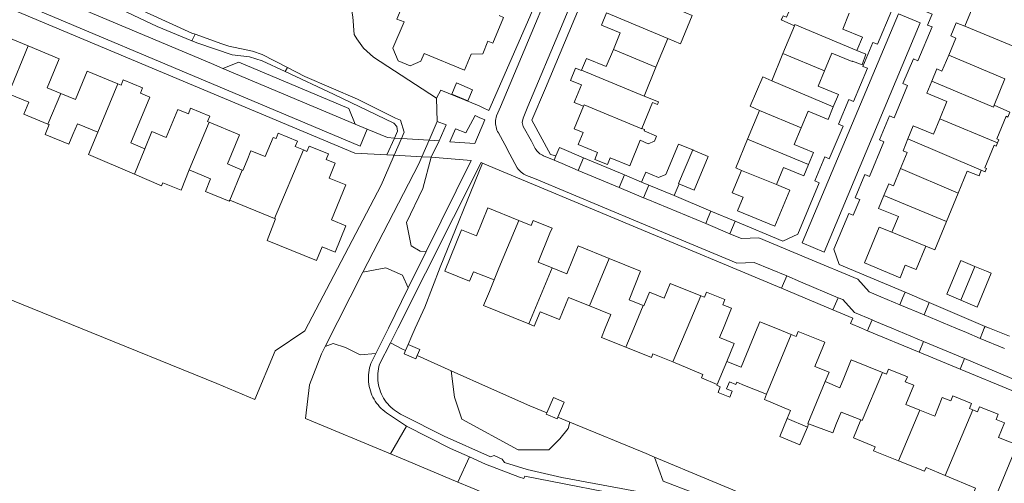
# Model space of a CAD drawing. Header units: metres. Extents: x 89888 to 94270, y 464165 to 468904.
# Tile 257 of 369: x 92272 to 92452, y 467472 to 467556. Entities that reach past the tile are written whole.
import ezdxf

# ---------------------------------------------------------------- set-up
doc = ezdxf.new("R2010")
doc.units = ezdxf.units.M
for name, color, linetype, lineweight in [('B_BEBOUWINGSGRENS_0', 251, 'CONTINUOUS', 13), ('B_LUIFEL_1', 251, 'CONTINUOUS', 13), ('B_TUSSENMUUR_0', 251, 'CONTINUOUS', 13), ('G_GRENS_ALGEMEEN_0', 251, 'CONTINUOUS', 13), ('K_KUNSTWERKGRENS_1', 251, 'CONTINUOUS', 13), ('T_CULTUURGRENS_0', 251, 'CONTINUOUS', 13), ('T_HEK_LIJN_0', 251, 'CONTINUOUS', 13), ('V_WEGGRENS_0', 251, 'CONTINUOUS', 13), ('W_WALBESCHERMING_LIJN_0', 251, 'CONTINUOUS', 13), ('W_WATERGRENS_0', 251, 'CONTINUOUS', 13)]:
    doc.layers.add(name, color=color, linetype=linetype, lineweight=lineweight)

msp = doc.modelspace()

# ---------------------------------------------------------------- linework, layer by layer
at = {"layer": 'B_BEBOUWINGSGRENS_0'}
for p, q in [((92413.35, 467555.34), (92411.27, 467550.29)), ((92388.02, 467547.79), (92390.17, 467553.01)), ((92411.27, 467550.29), (92409.21, 467545.31)), ((92385.84, 467542.5), (92388.02, 467547.79)), ((92449.93, 467540.83), (92451.9, 467545.62)), ((92406.97, 467539.88), (92404.8, 467534.61)), ((92443.34, 467524.75), (92444.98, 467528.76)), ((92386.72, 467526.21), (92385.39, 467526.75)), ((92391.34, 467524.27), (92386.72, 467526.21)), ((92392.24, 467526.43), (92391.34, 467524.27)), ((92441.19, 467519.51), (92443.34, 467524.75)), ((92310, 467523.46), (92318.18, 467520.09)), ((92446.38, 467511.32), (92443.83, 467512.39)), ((92342.19, 467495.9), (92342.68, 467497.03)), ((92415.73, 467481.88), (92412.05, 467483.45)), ((92415.95, 467482.48), (92415.73, 467481.88)), ((92454.16, 467478.66), (92449.74, 467468.04))]:
    msp.add_line(p, q, dxfattribs=at)
for points in [[(92359.32, 467557.22), (92360.11, 467556.89), (92358.17, 467552.16), (92357.25, 467552.54), (92356.32, 467550.24), (92354.18, 467550.19), (92352.98, 467547.25), (92345.59, 467550.27), (92345.01, 467548.86), (92343, 467548.03), (92340.82, 467548.92), (92339.85, 467551.27), (92341.93, 467556.06), (92340.58, 467556.6), (92342.04, 467560.11), (92339.76, 467561.04), (92340.2, 467562.14), (92339.81, 467562.3), (92334.38, 467564.5), (92334.2, 467564.58)], [(92413.24, 467561.87), (92412.98, 467561.17), (92413.6, 467560.93), (92411.93, 467556.96), (92411.3, 467557.21), (92411.05, 467556.62), (92410.96, 467556.42), (92413.35, 467555.34)], [(92453.58, 467558.8), (92453.72, 467559.13), (92447.24, 467561.79), (92444.56, 467555.26)], [(92378.99, 467557.71), (92378.07, 467555.48), (92381.48, 467554.08), (92380.23, 467551.04)], [(92390.17, 467553.01), (92392.48, 467552.06), (92394.62, 467557.26), (92392.31, 467558.22)], [(92424.79, 467550.83), (92425.8, 467553.28), (92422.2, 467554.76), (92423.39, 467557.65)], [(92444.56, 467555.26), (92442.97, 467555.9), (92441.99, 467553.5), (92442.91, 467553.12), (92441.6, 467549.99)], [(92273.13, 467551.66), (92267.46, 467554), (92264.75, 467547.46), (92262.03, 467548.58)], [(92279.07, 467542.99), (92276.58, 467544.02), (92278.77, 467549.33), (92273.13, 467551.66)], [(92380.23, 467551.04), (92378.93, 467547.89), (92375.28, 467549.39), (92374.41, 467547.26)], [(92418.89, 467547.1), (92420.23, 467550.36), (92423.96, 467548.82), (92423.99, 467548.9), (92425.74, 467548.22), (92426.45, 467550.14), (92424.79, 467550.83)], [(92441.6, 467549.99), (92440.37, 467547.08), (92439.45, 467547.46), (92438.52, 467545.2)], [(92289.53, 467544.71), (92283.93, 467547.03), (92281.8, 467541.87), (92279.07, 467542.99)], [(92374.41, 467547.26), (92374.36, 467547.15), (92373.32, 467547.58), (92372.4, 467545.35), (92374.36, 467544.54), (92373.16, 467541.61), (92373.04, 467541.33), (92374.76, 467540.62)], [(92420.48, 467540.51), (92421.42, 467542.79), (92417.73, 467544.31), (92418.89, 467547.1)], [(92294.47, 467532.86), (92291.89, 467533.92), (92295.35, 467542.31), (92293.64, 467543.02), (92294.04, 467544.01), (92290.52, 467545.46), (92290.12, 467544.47), (92289.53, 467544.71)], [(92350.63, 467542.84), (92353.59, 467541.6), (92354.46, 467543.66), (92351.5, 467544.91), (92350.63, 467542.84)], [(92409.21, 467545.31), (92407.55, 467546), (92405.28, 467540.66), (92406.97, 467539.88)], [(92438.52, 467545.2), (92437.62, 467543), (92441.26, 467541.5), (92439.96, 467538.34)], [(92269.49, 467542.89), (92273.23, 467541.35), (92272.34, 467539.18), (92276.73, 467537.37)], [(92385.43, 467536.57), (92387.36, 467541.34), (92388.31, 467540.96), (92388.5, 467541.44), (92385.84, 467542.5)], [(92306.26, 467537.69), (92305.96, 467537.81), (92306.37, 467538.8), (92302.84, 467540.25), (92302.43, 467539.26), (92300.52, 467540.05), (92298.39, 467534.91), (92295.77, 467536), (92294.47, 467532.86)], [(92374.76, 467540.62), (92373.06, 467536.49), (92374.7, 467535.82), (92373.78, 467533.6), (92377.33, 467532.14), (92376.82, 467530.91), (92379.13, 467529.96), (92379.64, 467531.19), (92383.22, 467529.72), (92385.15, 467534.41), (92386.6, 467533.78), (92387.76, 467534.23), (92388.12, 467535.18), (92385.85, 467536.13)], [(92414.58, 467536.7), (92415.85, 467539.76), (92419.54, 467538.23), (92420.48, 467540.51)], [(92450.51, 467533.93), (92450.75, 467534.51), (92450.4, 467534.66), (92452.11, 467538.82), (92452.43, 467538.66), (92452.68, 467539.25), (92452.79, 467539.54), (92449.93, 467540.83)], [(92276.73, 467537.37), (92276.93, 467537.29), (92276.2, 467535.44), (92280.56, 467533.66), (92281.31, 467535.48), (92282.12, 467537.44), (92285.88, 467535.89)], [(92312.28, 467528.95), (92309.6, 467530.06), (92311.8, 467535.4), (92306.26, 467537.69)], [(92439.96, 467538.34), (92438.81, 467535.54), (92435.11, 467537.06), (92434.13, 467534.67)], [(92285.88, 467535.89), (92284.17, 467531.78), (92292.54, 467528.19)], [(92323.48, 467532.63), (92322, 467533.25), (92322.41, 467534.23), (92318.88, 467535.69), (92318.48, 467534.7), (92317.95, 467534.92), (92316.49, 467531.41), (92313.89, 467532.48), (92313.18, 467530.76), (92312.41, 467528.9), (92312.28, 467528.95)], [(92385.85, 467536.13), (92385.93, 467536.3), (92385.95, 467536.35), (92385.43, 467536.57)], [(92415.96, 467529.96), (92416.87, 467532.15), (92413.31, 467533.61), (92414.58, 467536.7)], [(92385.39, 467526.75), (92386.14, 467528.56), (92388.47, 467527.59), (92389.82, 467528.13), (92392.14, 467533.72), (92394.75, 467532.64)], [(92404.8, 467534.61), (92402.62, 467529.33), (92403.69, 467528.89)], [(92434.13, 467534.67), (92433.24, 467532.5), (92433.99, 467532.19), (92432.76, 467529.21)], [(92447.57, 467528.91), (92448.27, 467528.62), (92448.3, 467528.7), (92448.5, 467529.21), (92448.23, 467529.33), (92449.92, 467533.48), (92450.26, 467533.33), (92450.51, 467533.93)], [(92328.19, 467527.49), (92329.32, 467530.22), (92327.65, 467530.91), (92328.06, 467531.9), (92324.54, 467533.35), (92324.13, 467532.37), (92323.48, 467532.63)], [(92394.75, 467532.64), (92394.8, 467532.62), (92397.59, 467531.45), (92395.03, 467525.28), (92392.51, 467526.32), (92392.24, 467526.43)], [(92292.54, 467528.19), (92297.53, 467526.05), (92297.78, 467526.64), (92301.12, 467525.3), (92302.57, 467528.98)], [(92302.57, 467528.98), (92306.51, 467527.36), (92305.55, 467525.03), (92309.9, 467523.23), (92310, 467523.46)], [(92403.69, 467528.89), (92401.99, 467524.77), (92403.96, 467523.96), (92402.94, 467521.49), (92409.79, 467518.66), (92412.53, 467525.3), (92410.08, 467526.31)], [(92410.08, 467526.31), (92411.36, 467529.42), (92415.1, 467527.87), (92415.96, 467529.96)], [(92432.76, 467529.21), (92431.48, 467526.09), (92430.62, 467526.44), (92429.75, 467524.31)], [(92444.98, 467528.76), (92447.16, 467527.88), (92447.57, 467528.91)], [(92318.18, 467520.09), (92318.35, 467520.02), (92316.86, 467516.07), (92325.87, 467512.38), (92326.91, 467514.91), (92329.27, 467513.94), (92331.25, 467518.75), (92328.62, 467519.83), (92331.26, 467526.22), (92328.19, 467527.49)], [(92429.75, 467524.31), (92428.77, 467521.94), (92432.4, 467520.44), (92431.22, 467517.56)], [(92358.38, 467508.85), (92354.6, 467510.34), (92353.91, 467508.61), (92349.38, 467510.43), (92349.46, 467510.62), (92352.43, 467518.03), (92355.19, 467516.91), (92357.26, 467522.02), (92362.9, 467519.73)], [(92362.9, 467519.73), (92365.2, 467518.8), (92365.57, 467519.73), (92368.99, 467518.34), (92368.62, 467517.41)], [(92437.41, 467515.02), (92439.07, 467514.35), (92441.19, 467519.51)], [(92431.22, 467517.56), (92428.87, 467518.5), (92426.17, 467511.94), (92432.72, 467509.25), (92433.65, 467511.53), (92435.65, 467510.72), (92437.41, 467515.02)], [(92368.62, 467517.41), (92366.46, 467512.08), (92369.04, 467511.03)], [(92369.04, 467511.03), (92371.73, 467509.94), (92373.8, 467515.07), (92379.47, 467512.77)], [(92379.47, 467512.77), (92385.21, 467510.44), (92383.09, 467505.19), (92385.67, 467504.14)], [(92443.83, 467512.39), (92441.23, 467506.21), (92443.82, 467505.12)], [(92443.82, 467505.12), (92446.81, 467503.87), (92449.4, 467510.05), (92448.53, 467510.42), (92446.38, 467511.32)], [(92364.76, 467500.79), (92356.48, 467504.13), (92357.53, 467506.73), (92358.38, 467508.85)], [(92385.67, 467504.14), (92385.81, 467504.09), (92386.82, 467506.58), (92389.52, 467505.49), (92390.62, 467508.21), (92396.21, 467505.95)], [(92375.85, 467504.1), (92372, 467505.64), (92370.37, 467501.58), (92366.82, 467503.01), (92365.71, 467500.38), (92364.76, 467500.79)], [(92396.21, 467505.95), (92396.89, 467505.67), (92397.26, 467506.6), (92400.61, 467505.24), (92400.24, 467504.31), (92401.84, 467503.66), (92400.35, 467500), (92399.65, 467498.28)], [(92382.48, 467496.51), (92378.04, 467498.29), (92378.73, 467500), (92379.74, 467502.54), (92375.85, 467504.1)], [(92401.02, 467493.91), (92403.64, 467492.85), (92406.54, 467500), (92407.02, 467501.2), (92409.98, 467500), (92412.78, 467498.86)], [(92399.65, 467498.28), (92402.34, 467497.19), (92401.02, 467493.91)], [(92412.78, 467498.86), (92413.67, 467498.5), (92414.05, 467499.43), (92418.91, 467497.45), (92418.54, 467496.53), (92417.1, 467492.98), (92419.7, 467491.93), (92418.99, 467490.22)], [(92344.3, 467494.99), (92344.05, 467494.42), (92341.95, 467495.34), (92342.19, 467495.9)], [(92342.68, 467497.03), (92344.78, 467496.12), (92344.3, 467494.99)], [(92391.12, 467493.82), (92387.47, 467495.32), (92387.19, 467494.62), (92382.48, 467496.51)], [(92418.99, 467490.22), (92421.68, 467489.12), (92422.38, 467490.84), (92423.75, 467494.22), (92429.47, 467491.9)], [(92399.23, 467489.71), (92396.36, 467490.9), (92396.61, 467491.55), (92391.12, 467493.82)], [(92429.47, 467491.9), (92430.21, 467491.6), (92430.59, 467492.53), (92434.03, 467491.13), (92433.66, 467490.2), (92435.2, 467489.58), (92433.76, 467486.02), (92436.29, 467485)], [(92408.27, 467487.9), (92404.23, 467489.54), (92402.8, 467490.12), (92402.64, 467489.72), (92401.49, 467490.19), (92400.95, 467488.88), (92401.97, 467488.5), (92401.53, 467487.41), (92399.39, 467488.23), (92399.78, 467489.28), (92399.16, 467489.56), (92399.23, 467489.71)], [(92368.04, 467484.52), (92369.24, 467487.32), (92371.23, 467486.46), (92370.04, 467483.7)], [(92412.05, 467483.45), (92412.67, 467484.97), (92407.87, 467486.93), (92408.27, 467487.9)], [(92436.29, 467485), (92439.04, 467483.88), (92440.43, 467487.31), (92441.96, 467486.69), (92442.34, 467487.62), (92445.76, 467486.23), (92445.38, 467485.3), (92446, 467485.05)], [(92446, 467485.05), (92446.87, 467484.7), (92447.25, 467485.63), (92450.68, 467484.24), (92450.3, 467483.31), (92451.83, 467482.69), (92450.73, 467479.98), (92454.16, 467478.66)], [(92370.04, 467483.7), (92369.92, 467483.44), (92367.94, 467484.3), (92368.04, 467484.52)], [(92425.51, 467483.21), (92421.89, 467484.66), (92421.07, 467482.62), (92420.38, 467480.85), (92415.95, 467482.48)], [(92432.41, 467475.74), (92427.86, 467477.56), (92428.15, 467478.32), (92424.19, 467479.94), (92425.51, 467483.21)], [(92440.96, 467473.03), (92437.47, 467474.49), (92437.2, 467473.82), (92432.41, 467475.74)], [(92449.74, 467468.04), (92446.03, 467469.47), (92446.49, 467470.7), (92440.96, 467473.03)]]:
    msp.add_lwpolyline(points, dxfattribs=at)
at = {"layer": 'B_LUIFEL_1'}
msp.add_lwpolyline([(92412.05, 467483.45), (92410.67, 467480.19), (92414.35, 467478.63), (92415.73, 467481.88)], dxfattribs=at)
at = {"layer": 'B_TUSSENMUUR_0'}
for p, q in [((92378.99, 467557.71), (92390.17, 467553.01)), ((92269.49, 467542.89), (92273.13, 467551.66)), ((92380.23, 467551.04), (92388.02, 467547.79)), ((92411.27, 467550.29), (92418.89, 467547.1)), ((92441.6, 467549.99), (92451.9, 467545.62)), ((92374.41, 467547.26), (92385.84, 467542.5)), ((92285.88, 467535.89), (92289.53, 467544.71)), ((92409.21, 467545.31), (92420.48, 467540.51)), ((92276.73, 467537.37), (92279.07, 467542.99)), ((92406.97, 467539.88), (92414.58, 467536.7)), ((92302.57, 467528.98), (92306.26, 467537.69)), ((92439.96, 467538.34), (92450.51, 467533.93)), ((92404.8, 467534.61), (92415.96, 467529.96)), ((92434.13, 467534.67), (92447.57, 467528.91)), ((92292.54, 467528.19), (92294.47, 467532.86)), ((92318.18, 467520.09), (92323.48, 467532.63)), ((92310, 467523.46), (92312.28, 467528.95)), ((92403.69, 467528.89), (92410.08, 467526.31)), ((92432.76, 467529.21), (92443.34, 467524.75)), ((92429.75, 467524.31), (92441.19, 467519.51)), ((92431.22, 467517.56), (92437.41, 467515.02)), ((92379.47, 467512.77), (92375.85, 467504.1)), ((92369.04, 467511.03), (92364.76, 467500.79)), ((92443.82, 467505.12), (92446.38, 467511.32)), ((92412.78, 467498.86), (92408.27, 467487.9)), ((92401.02, 467493.91), (92399.23, 467489.71)), ((92436.29, 467485), (92432.41, 467475.74)), ((92446, 467485.05), (92440.96, 467473.03))]:
    msp.add_line(p, q, dxfattribs=at)
for points in [[(92424.79, 467550.83), (92413.46, 467555.6), (92413.35, 467555.34)], [(92444.56, 467555.26), (92453.68, 467551.51), (92456.41, 467550.39)], [(92438.52, 467545.2), (92449.79, 467540.47), (92449.93, 467540.83)], [(92385.43, 467536.57), (92385.41, 467536.52), (92374.87, 467540.9), (92374.76, 467540.62)], [(92394.75, 467532.64), (92392.14, 467526.47), (92392.24, 467526.43)], [(92362.9, 467519.73), (92359.23, 467510.97), (92358.38, 467508.85)], [(92391.12, 467493.82), (92393.71, 467500), (92396.21, 467505.95)], [(92385.67, 467504.14), (92383.94, 467500), (92382.48, 467496.51)], [(92429.47, 467491.9), (92425.76, 467483.11), (92425.51, 467483.21)], [(92418.99, 467490.22), (92415.79, 467482.54), (92415.95, 467482.48)]]:
    msp.add_lwpolyline(points, dxfattribs=at)
at = {"layer": 'G_GRENS_ALGEMEEN_0'}
msp.add_line((92340.09, 467531.67), (92338.73, 467531.75), dxfattribs=at)
at = {"layer": 'K_KUNSTWERKGRENS_1'}
for p, q in [((92338.73, 467531.75), (92340.16, 467534.77)), ((92341.42, 467534.7), (92340.16, 467534.77)), ((92348.32, 467534.31), (92346.5, 467534.41)), ((92346.89, 467531.29), (92348.32, 467534.31)), ((92340.09, 467531.67), (92345.18, 467531.38)), ((92345.18, 467531.38), (92346.89, 467531.29))]:
    msp.add_line(p, q, dxfattribs=at)
for points in [[(92346.5, 467534.41), (92341.47, 467534.7), (92341.42, 467534.7)], [(92338.73, 467531.75), (92339.89, 467531.68), (92340.09, 467531.67)]]:
    msp.add_lwpolyline(points, dxfattribs=at)
at = {"layer": 'T_CULTUURGRENS_0'}
for p, q in [((92303.66, 467553.81), (92303.08, 467552.6)), ((92320.57, 467547.71), (92320.15, 467546.98)), ((92341.64, 467496.17), (92339.42, 467497.31)), ((92342.19, 467495.9), (92341.64, 467496.17)), ((92339.4, 467477.03), (92342.33, 467482.06)), ((92351.78, 467471.83), (92353.9, 467476.43))]:
    msp.add_line(p, q, dxfattribs=at)
for points in [[(92303.08, 467552.6), (92296.71, 467555.22), (92282.48, 467562.01), (92280.1, 467563.18), (92279.3, 467564.35), (92278.95, 467565.76), (92279.12, 467567.16), (92279.8, 467568.48), (92280.74, 467569.29), (92282.39, 467569.97)], [(92320.15, 467546.98), (92315.96, 467548.95), (92313.63, 467549.69), (92310.43, 467550.06), (92304.17, 467552.15), (92303.08, 467552.6)], [(92340.16, 467534.77), (92340.7, 467536.05), (92340.61, 467536.95), (92340.05, 467537.56), (92328.99, 467542.83), (92320.15, 467546.98)], [(92346.89, 467531.29), (92345.32, 467525.56), (92342.37, 467519.36), (92343.23, 467515.06), (92344.85, 467514.11), (92345.98, 467514.05)], [(92334.35, 467510.28), (92338.55, 467511.05), (92341.6, 467509.72), (92342.69, 467507.39)], [(92336.77, 467495.4), (92333.87, 467495.12), (92331.2, 467496.45), (92328.91, 467497.22), (92327.47, 467496.65)], [(92350.51, 467492.21), (92351.15, 467487.39), (92352.48, 467483.38), (92362.79, 467477.75), (92368.42, 467477.75), (92370.43, 467479.75), (92371.95, 467481.66), (92372.26, 467482.79)], [(92387.76, 467476.42), (92389.32, 467472.02), (92394.76, 467469.92), (92402.4, 467467.34), (92407.67, 467468.13)]]:
    msp.add_lwpolyline(points, dxfattribs=at)
at = {"layer": 'T_HEK_LIJN_0'}
for p, q in [((92341.64, 467496.17), (92342.2, 467495.92)), ((92344.3, 467494.99), (92350.51, 467492.21)), ((92370.04, 467483.7), (92372.26, 467482.79)), ((92387.76, 467476.42), (92407.67, 467468.13))]:
    msp.add_line(p, q, dxfattribs=at)
for points in [[(92342.68, 467497.03), (92343.34, 467498.61), (92343.97, 467500), (92345.7, 467503.85), (92348.51, 467511.15)], [(92350.51, 467492.21), (92357.92, 467488.9), (92364.92, 467485.8), (92368.04, 467484.52)], [(92372.26, 467482.79), (92386.21, 467477.07), (92387.76, 467476.42)]]:
    msp.add_lwpolyline(points, dxfattribs=at)
at = {"layer": 'V_WEGGRENS_0'}
for p, q in [((92311.65, 467548.69), (92308.76, 467547.57)), ((92332.98, 467537.37), (92308.76, 467547.57)), ((92357.44, 467539.86), (92356.39, 467540.34)), ((92335.18, 467536.43), (92332.98, 467537.37)), ((92356.72, 467538.16), (92354.88, 467533.79)), ((92355.68, 467538.6), (92356.72, 467538.16)), ((92354.88, 467533.79), (92350.27, 467534.14)), ((92360.33, 467533.6), (92361.26, 467531.88)), ((92354.21, 467530.7), (92345.98, 467514.05)), ((92346.89, 467531.29), (92354.21, 467530.7)), ((92356.26, 467530.22), (92348.51, 467511.15)), ((92356.02, 467530.33), (92356.26, 467530.22)), ((92369.37, 467530.75), (92369.72, 467531.57)), ((92374.77, 467531.2), (92373.8, 467528.9)), ((92382.27, 467528.06), (92374.77, 467531.2)), ((92373.8, 467528.9), (92381.31, 467525.75)), ((92381.31, 467525.75), (92382.27, 467528.06)), ((92385.39, 467526.75), (92382.27, 467528.06)), ((92381.31, 467525.75), (92385.75, 467523.89)), ((92385.75, 467523.89), (92386.72, 467526.21)), ((92398.09, 467521.45), (92391.34, 467524.27)), ((92402.52, 467519.61), (92398.09, 467521.45)), ((92401.56, 467517.3), (92402.52, 467519.61)), ((92411.23, 467515.96), (92402.52, 467519.61)), ((92397.13, 467519.15), (92401.56, 467517.3)), ((92345.98, 467514.05), (92342.69, 467507.39)), ((92433.62, 467506.58), (92421.54, 467511.64)), ((92410.99, 467507.32), (92411.95, 467509.57)), ((92410.99, 467507.32), (92420.41, 467503.38)), ((92420.41, 467503.38), (92421.39, 467505.59)), ((92438.05, 467504.73), (92433.62, 467506.58)), ((92432.66, 467504.27), (92437.09, 467502.43)), ((92437.09, 467502.43), (92438.05, 467504.73)), ((92448.26, 467500.34), (92438.05, 467504.73)), ((92426.75, 467499.53), (92436.19, 467495.6)), ((92437.01, 467497.57), (92431.22, 467500)), ((92449.08, 467500), (92448.26, 467500.34)), ((92452.71, 467498.52), (92449.08, 467500)), ((92447.35, 467498.15), (92451.79, 467496.28)), ((92436.19, 467495.6), (92437.01, 467497.57)), ((92436.19, 467495.6), (92443.68, 467492.48)), ((92443.68, 467492.48), (92444.49, 467494.44)), ((92453.91, 467490.48), (92444.49, 467494.44)), ((92443.68, 467492.48), (92453.13, 467488.59))]:
    msp.add_line(p, q, dxfattribs=at)
for points in [[(92365.22, 467534.21), (92363.73, 467536.9), (92363.5, 467537.66), (92363.7, 467538.45), (92364.55, 467540.59), (92370.7, 467555.21), (92376.48, 467569.08), (92382.75, 467584.05), (92383.71, 467586.31), (92385.99, 467588.61), (92387.42, 467588.79), (92388.92, 467588.28), (92392.41, 467596.58), (92392.53, 467596.85), (92398.55, 467611.27), (92402.76, 467621.32), (92403.07, 467622.02)], [(92360.33, 467533.6), (92359.17, 467535.74), (92359.03, 467536), (92358.92, 467536.27), (92358.82, 467536.55), (92358.75, 467536.84), (92358.69, 467537.12), (92358.66, 467537.42), (92358.66, 467537.71), (92358.67, 467538.01), (92358.71, 467538.3), (92358.77, 467538.59), (92358.85, 467538.87), (92359.57, 467540.52), (92366.43, 467556.95), (92372.26, 467570.88), (92378.62, 467585.99), (92381.45, 467592.71)], [(92377.96, 467588.65), (92364.93, 467556.99), (92357.44, 467539.86)], [(92369.72, 467531.57), (92368.7, 467531.81), (92365.28, 467538.07), (92367.79, 467543.94), (92384.41, 467583.61), (92387.02, 467584.68), (92387.8, 467586.25), (92387.9, 467586.49), (92390.79, 467587.4)], [(92248.59, 467572.87), (92247.23, 467569.85), (92333.88, 467533.32), (92335.18, 467536.43)], [(92245.15, 467568.87), (92248.03, 467567.67), (92332.92, 467532.04), (92338.73, 467531.75)], [(92308.76, 467547.57), (92306.68, 467548.44), (92279.53, 467559.84), (92279.24, 467560.02), (92278.95, 467560.21), (92278.68, 467560.41), (92278.42, 467560.63), (92278.17, 467560.86), (92277.93, 467561.11), (92277.71, 467561.37), (92277.5, 467561.64)], [(92434.38, 467559.22), (92431.18, 467560.54), (92430.34, 467558.54), (92431.17, 467558.2), (92428.56, 467551.98), (92427.72, 467552.32), (92425.88, 467547.92)], [(92434.9, 467556.52), (92432.41, 467557.55), (92414.8, 467515.61), (92418.81, 467513.94), (92436.37, 467555.91), (92434.9, 467556.52)], [(92426.27, 467528.15), (92427.11, 467527.8), (92429.75, 467534.13), (92428.92, 467534.47), (92430.76, 467538.87), (92431.59, 467538.53), (92434.07, 467544.44), (92433.23, 467544.78), (92435.13, 467549.31), (92435.96, 467548.97), (92438.55, 467555.15), (92437.72, 467555.5), (92438.55, 467557.49), (92436.22, 467558.46)], [(92332.98, 467537.37), (92331.79, 467540.22), (92311.65, 467548.69)], [(92425.88, 467547.92), (92426.71, 467547.58), (92424.15, 467541.49), (92423.32, 467541.84), (92421.43, 467537.34), (92422.26, 467537), (92419.75, 467531.02), (92418.92, 467531.36), (92417.07, 467526.95), (92417.9, 467526.61), (92413.96, 467517.23), (92411.23, 467515.96)], [(92356.39, 467540.34), (92355.63, 467540.69), (92348.63, 467543.6), (92347.84, 467542.08)], [(92347.99, 467537.81), (92349.59, 467537.23), (92348.32, 467534.31)], [(92350.27, 467534.14), (92351.33, 467536.49), (92353.22, 467535.75), (92354.92, 467538.92), (92355.68, 467538.6)], [(92340.16, 467534.77), (92338.89, 467534.89), (92335.18, 467536.43)], [(92365.22, 467534.21), (92365.81, 467533.14), (92365.93, 467532.91), (92366.07, 467532.68), (92366.22, 467532.48), (92366.39, 467532.28), (92366.58, 467532.1), (92366.78, 467531.94), (92366.99, 467531.79), (92367.22, 467531.67), (92367.45, 467531.56), (92369.37, 467530.75)], [(92374.77, 467531.2), (92370.34, 467533.05), (92369.72, 467531.57)], [(92339.42, 467497.31), (92340.77, 467500), (92356.02, 467530.33)], [(92356.26, 467530.22), (92356.68, 467530.04), (92410.99, 467507.32)], [(92411.95, 467509.57), (92406.01, 467512.02), (92402.84, 467511.89), (92401.54, 467512.43), (92385, 467519.36), (92365.76, 467527.39), (92364.32, 467527.98), (92364.06, 467528.09), (92363.82, 467528.22), (92363.58, 467528.37), (92363.36, 467528.54), (92363.15, 467528.72), (92362.96, 467528.92), (92362.78, 467529.14), (92362.62, 467529.36), (92361.26, 467531.88)], [(92369.37, 467530.75), (92370.82, 467530.15), (92373.8, 467528.9)], [(92421.54, 467511.64), (92420.55, 467514.47), (92423.29, 467521.03), (92424.12, 467520.68), (92425.32, 467523.55), (92424.49, 467523.89), (92426.27, 467528.15)], [(92385.75, 467523.89), (92386.52, 467523.57), (92397.13, 467519.15)], [(92397.13, 467519.15), (92397.59, 467520.24), (92398.09, 467521.45)], [(92401.56, 467517.3), (92403.2, 467516.59), (92403.67, 467516.42), (92406.83, 467516.56), (92415.88, 467512.76), (92424.94, 467508.98), (92427.05, 467506.64), (92429.2, 467505.77), (92432.66, 467504.27)], [(92421.39, 467505.59), (92414.49, 467508.51), (92411.95, 467509.57)], [(92342.69, 467507.39), (92339.04, 467500), (92336.77, 467495.4)], [(92427.58, 467501.53), (92424.38, 467502.86), (92422.23, 467505.23), (92421.39, 467505.59)], [(92432.66, 467504.27), (92433.17, 467505.5), (92433.62, 467506.58)], [(92420.41, 467503.38), (92424.03, 467501.87), (92423.6, 467500.84), (92425.62, 467500), (92426.75, 467499.53)], [(92426.75, 467499.53), (92426.94, 467500), (92427.58, 467501.53)], [(92431.22, 467500), (92428.08, 467501.32), (92427.58, 467501.53)], [(92437.09, 467502.43), (92442.92, 467500), (92444.87, 467499.19), (92447.35, 467498.15)], [(92447.35, 467498.15), (92447.8, 467499.22), (92448.12, 467500), (92448.26, 467500.34)], [(92385.9, 467469.89), (92370.78, 467472.66), (92364.45, 467474.12), (92360.3, 467475.42), (92359.85, 467476.02), (92358.38, 467476.7), (92357.75, 467476.48), (92349.26, 467480.25), (92341.64, 467484.11), (92341.25, 467484.3), (92340.88, 467484.51), (92340.51, 467484.73), (92340.16, 467484.98), (92339.83, 467485.25), (92339.51, 467485.53), (92339.21, 467485.84), (92338.92, 467486.16), (92338.65, 467486.49), (92338.4, 467486.84), (92338.17, 467487.2), (92337.96, 467487.58), (92337.78, 467487.96), (92337.61, 467488.36), (92337.47, 467488.76), (92337.35, 467489.17), (92337.25, 467489.59), (92337.17, 467490.01), (92337.12, 467490.43), (92337.09, 467490.86), (92337.09, 467491.29), (92337.11, 467491.72), (92337.15, 467492.15), (92337.22, 467492.57), (92337.31, 467492.99), (92337.42, 467493.4), (92339.42, 467497.31)], [(92444.49, 467494.44), (92443, 467495.07), (92437.01, 467497.57)], [(92336.77, 467495.4), (92335.85, 467493.54), (92335.72, 467493.14), (92335.6, 467492.73), (92335.51, 467492.31), (92335.45, 467491.89), (92335.4, 467491.47), (92335.38, 467491.05), (92335.38, 467490.62), (92335.41, 467490.2), (92335.45, 467489.78), (92335.53, 467489.36), (92335.62, 467488.95), (92335.74, 467488.54), (92335.88, 467488.14), (92336.04, 467487.75), (92336.22, 467487.36), (92336.42, 467486.99), (92336.65, 467486.63), (92336.89, 467486.28), (92337.15, 467485.95), (92337.43, 467485.63), (92337.73, 467485.33), (92338.04, 467485.04), (92338.37, 467484.77), (92338.71, 467484.52), (92342.33, 467482.06)], [(92342.33, 467482.06), (92350.43, 467478.01), (92353.9, 467476.43)], [(92353.9, 467476.43), (92356.83, 467475.1), (92363.05, 467472.74), (92363.84, 467472.52), (92364.03, 467472.93), (92385.94, 467468.67), (92390.97, 467467.22), (92395.63, 467465.35), (92400.34, 467463.24), (92406.66, 467461.02), (92416.1, 467458.54), (92422.21, 467456.27), (92426.73, 467454.16), (92433.32, 467450.54)]]:
    msp.add_lwpolyline(points, dxfattribs=at)
at = {"layer": 'W_WALBESCHERMING_LIJN_0'}
msp.add_lwpolyline([(92334.2, 467564.58), (92332.26, 467561.5), (92332, 467560.82), (92331.98, 467560.14), (92332.52, 467557.01), (92332.76, 467553.78), (92333.24, 467552.98)], dxfattribs=at)
at = {"layer": 'W_WATERGRENS_0'}
for p, q in [((92320.57, 467547.71), (92323.76, 467546.07)), ((92347.84, 467542.08), (92347.99, 467537.81)), ((92347.99, 467537.81), (92346.5, 467534.41)), ((92341.42, 467534.7), (92340.09, 467531.67)), ((92346.5, 467534.41), (92345.18, 467531.38)), ((92340.09, 467531.67), (92340.09, 467531.67)), ((92334.35, 467510.28), (92327.47, 467496.65)), ((92323.9, 467483.5), (92339.4, 467477.03))]:
    msp.add_line(p, q, dxfattribs=at)
for points in [[(92281.56, 467567.66), (92281.07, 467567.13), (92280.96, 467566.89), (92280.97, 467566.21), (92281.22, 467565.52), (92281.54, 467564.89), (92282.03, 467564.29), (92282.43, 467563.97), (92288.25, 467560.8), (92294.76, 467557.78), (92303.06, 467554.03), (92303.66, 467553.81)], [(92303.66, 467553.81), (92308.54, 467552.03), (92309.83, 467551.65), (92314.15, 467550.72)], [(92333.24, 467552.98), (92334.48, 467551.27), (92336.33, 467549.6), (92347.84, 467542.08)], [(92314.15, 467550.72), (92315.94, 467550.08), (92320.57, 467547.71)], [(92323.76, 467546.07), (92333.4, 467541.9), (92340.37, 467538.45), (92341.24, 467538.1), (92341.94, 467535.9), (92341.42, 467534.7)], [(92345.18, 467531.38), (92344.62, 467530.12), (92334.35, 467510.28)], [(92337.69, 467526.18), (92339.12, 467529.44), (92340.09, 467531.67)], [(92314.57, 467486.94), (92318.3, 467495.86), (92323.75, 467499.51), (92337.69, 467526.18)], [(92225.19, 467523.37), (92282.71, 467500), (92307.62, 467489.88), (92314.57, 467486.94)], [(92327.47, 467496.65), (92326.8, 467495.33), (92324.63, 467489.65), (92323.9, 467483.5)], [(92339.4, 467477.03), (92341.17, 467476.29), (92351.78, 467471.83)], [(92351.78, 467471.83), (92354.13, 467470.84), (92354.86, 467470.55), (92361.76, 467467.63), (92372.06, 467463.3), (92391.2, 467455.31), (92456.89, 467427.85), (92500, 467409.74), (92514.81, 467403.51), (92528.79, 467397.43), (92534.23, 467395.05)]]:
    msp.add_lwpolyline(points, dxfattribs=at)

doc.saveas('drawing.dxf')
